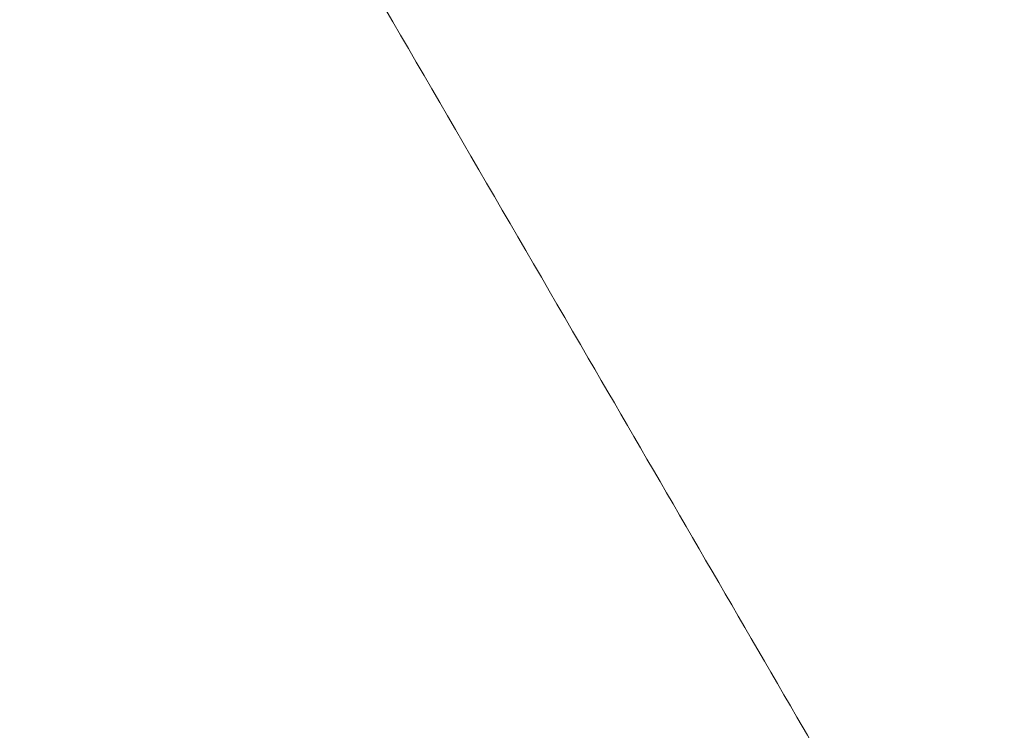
# Model space of a CAD drawing. Header units: inches. Extents: x 1 to 109, y 1 to 85.
# Tile 952 of 1056: x 88.60351 to 88.60723, y 24.36745 to 24.37013. Entities that reach past the tile are written whole.
import ezdxf

# ---------------------------------------------------------------- set-up
doc = ezdxf.new("R2010")
doc.units = ezdxf.units.IN
doc.header["$MEASUREMENT"] = 0

msp = doc.modelspace()

# ---------------------------------------------------------------- linework, layer by layer
at = {"color": 7, "linetype": 'Continuous', "lineweight": 15, "ltscale": 5}
for points, knots in [([(88.6035109, 24.4341884), (88.6043451, 24.4310057), (88.6060136, 24.4246404), (88.6082103, 24.4150273), (88.6101493, 24.4053656), (88.6116053, 24.3967126), (88.6126691, 24.3890946), (88.6134292, 24.3825243), (88.6140299, 24.3759322), (88.6144598, 24.3693211), (88.6147316, 24.3626939), (88.6147655, 24.3582735), (88.6147824, 24.3560634)], [0, 0, 0, 0, 0.124077, 0.248153, 0.372519, 0.496883, 0.580558, 0.664242, 0.747916, 0.83194, 0.915976, 1, 1, 1, 1]), ([(88.6147824, 24.3560634), (88.6147506, 24.3590943), (88.6146869, 24.3651562), (88.6141769, 24.3742515), (88.6133692, 24.3833406), (88.6123322, 24.3917338), (88.6111614, 24.3994214), (88.6099299, 24.4064083), (88.6083069, 24.4145443), (88.6062233, 24.4238168), (88.604415, 24.4307312), (88.6035109, 24.4341884)], [0, 0, 0, 0, 0.11523, 0.230462, 0.346119, 0.461779, 0.55134, 0.64091, 0.730474, 0.865235, 1, 1, 1, 1]), ([(88.6036119, 24.3723793), (88.6039794, 24.3717472), (88.6046622, 24.3705728), (88.6056079, 24.3689456), (88.6063967, 24.367588), (88.6070286, 24.3665), (88.6075339, 24.36563), (88.608054, 24.3647342), (88.6087127, 24.3635999), (88.6096031, 24.3620658), (88.6107075, 24.360163), (88.6120256, 24.357891), (88.6129755, 24.3562532), (88.6134861, 24.3553728)], [0, 0, 0, 0, 0.111554, 0.207259, 0.287107, 0.35109, 0.399202, 0.440584, 0.509109, 0.599302, 0.711174, 0.844735, 1, 1, 1, 1])]:
    msp.add_open_spline(points, degree=3, knots=knots, dxfattribs=at)

doc.saveas('drawing.dxf')
